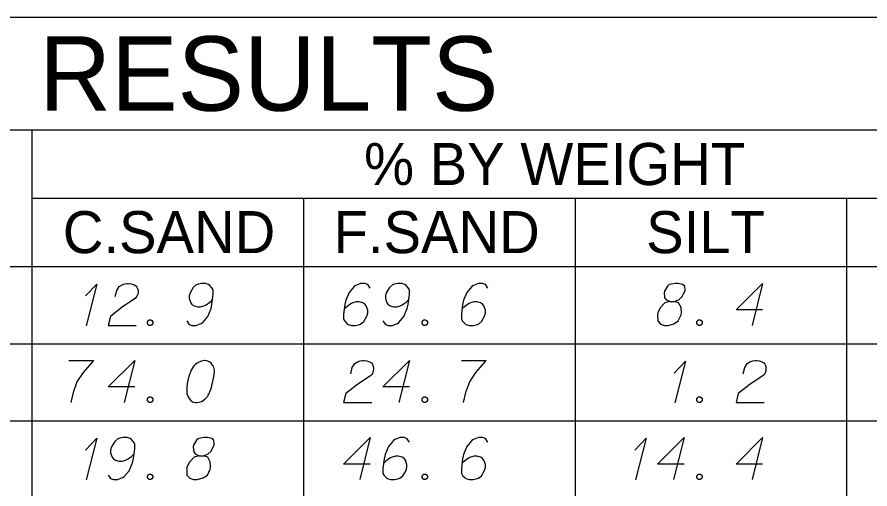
# Model space of a CAD drawing. Extents: x 2074207 to 2076812, y 516372 to 523312.
# Drawn here: x 2076524.4 to 2076621.8, y 518542.6 to 518596.4 of the extents above; entities that cross this region are included whole.
import ezdxf

# ---------------------------------------------------------------- set-up
doc = ezdxf.new("R2010")
doc.units = 0
for name, color, linetype in [('Prop DirtTable_ Soil Test Results - Outline (Major)', 7, 'Continuous'), ('Prop DirtTable_ Soil Test Results - Outline (Minor)', 7, 'Continuous'), ('Prop DirtTable_ Soil Test Results - Tx (Header - Large)', 7, 'Continuous'), ('Prop DirtTable_ Soil Test Results - Tx (Header - Small)', 7, 'Continuous'), ('Prop DirtTable_ Soil Test Results - Tx (Sample Data)', 7, 'Continuous')]:
    doc.layers.add(name, color=color, linetype=linetype)

msp = doc.modelspace()

# ---------------------------------------------------------------- linework, layer by layer
at = {"layer": 'Prop DirtTable_ Soil Test Results - Outline (Major)'}
for p, q in [((2076260.609, 518596.417), (2076811.903, 518596.417)), ((2076260.609, 518567.932), (2076811.903, 518567.932)), ((2076260.609, 518567.932), (2076811.903, 518567.932))]:
    msp.add_line(p, q, dxfattribs=at)
at = {"layer": 'Prop DirtTable_ Soil Test Results - Outline (Minor)'}
for p, q in [((2076260.609, 518583.532), (2076811.903, 518583.532)), ((2076526.074, 518583.532), (2076526.074, 518559.132)), ((2076526.074, 518575.732), (2076731.93, 518575.732)), ((2076557.094, 518575.732), (2076557.094, 518559.132)), ((2076588.114, 518575.732), (2076588.114, 518559.132)), ((2076619.134, 518559.132), (2076619.134, 518575.732)), ((2076260.609, 518559.132), (2076811.903, 518559.132)), ((2076260.609, 518559.132), (2076811.903, 518559.132)), ((2076526.074, 518559.132), (2076526.074, 518550.332)), ((2076557.094, 518559.132), (2076557.094, 518550.332)), ((2076588.114, 518559.132), (2076588.114, 518550.332)), ((2076619.134, 518550.332), (2076619.134, 518559.132)), ((2076260.609, 518550.332), (2076811.903, 518550.332)), ((2076260.609, 518550.332), (2076811.903, 518550.332)), ((2076526.074, 518550.332), (2076526.074, 518541.532)), ((2076557.094, 518550.332), (2076557.094, 518541.532)), ((2076588.114, 518550.332), (2076588.114, 518541.532)), ((2076619.134, 518541.532), (2076619.134, 518550.332))]:
    msp.add_line(p, q, dxfattribs=at)
at = {"layer": 'Prop DirtTable_ Soil Test Results - Tx (Sample Data)'}
for points in [[(2076535.607, 518564.504), (2076535.783, 518565.222), (2076536.066, 518565.675), (2076536.383, 518565.864), (2076536.7, 518565.978), (2076536.947, 518566.016), (2076537.124, 518566.016), (2076537.441, 518565.978), (2076537.653, 518565.902), (2076537.759, 518565.864), (2076537.97, 518565.751), (2076538.076, 518565.6), (2076538.147, 518565.449), (2076538.182, 518565.335), (2076538.217, 518565.184), (2076538.217, 518564.995), (2076538.182, 518564.806), (2076538.147, 518564.693), (2076538.076, 518564.542), (2076537.97, 518564.39), (2076537.865, 518564.277), (2076536.418, 518563.332), (2076535.043, 518562.236), (2076534.796, 518561.216), (2076538.006, 518561.216)], [(2076543.756, 518561.745), (2076544.038, 518561.329), (2076544.355, 518561.216), (2076544.849, 518561.216), (2076545.202, 518561.367), (2076545.414, 518561.442), (2076545.59, 518561.556), (2076546.154, 518562.236), (2076546.542, 518563.143), (2076546.648, 518563.634), (2076546.789, 518564.731), (2076546.789, 518565.297), (2076546.648, 518565.524), (2076546.366, 518565.827), (2076546.26, 518565.902), (2076545.907, 518566.016), (2076545.449, 518566.016), (2076545.096, 518565.94), (2076544.849, 518565.864), (2076544.496, 518565.562), (2076544.144, 518564.957), (2076544.038, 518564.579), (2076544.038, 518564.277), (2076544.214, 518563.786), (2076544.355, 518563.597), (2076544.602, 518563.445), (2076545.026, 518563.332), (2076545.343, 518563.332), (2076545.731, 518563.445), (2076545.978, 518563.559), (2076546.401, 518563.861), (2076546.613, 518564.05), (2076546.719, 518564.164)], [(2076564.709, 518565.486), (2076564.427, 518565.902), (2076564.11, 518566.016), (2076563.616, 518566.016), (2076563.263, 518565.864), (2076563.051, 518565.789), (2076562.875, 518565.675), (2076562.311, 518564.995), (2076561.923, 518564.088), (2076561.817, 518563.597), (2076561.676, 518562.501), (2076561.676, 518561.934), (2076561.817, 518561.707), (2076562.099, 518561.405), (2076562.205, 518561.329), (2076562.558, 518561.216), (2076563.016, 518561.216), (2076563.369, 518561.291), (2076563.616, 518561.367), (2076563.969, 518561.669), (2076564.321, 518562.274), (2076564.427, 518562.652), (2076564.427, 518562.954), (2076564.251, 518563.445), (2076564.11, 518563.634), (2076563.863, 518563.786), (2076563.439, 518563.899), (2076563.122, 518563.899), (2076562.734, 518563.786), (2076562.487, 518563.672), (2076562.064, 518563.37), (2076561.852, 518563.181), (2076561.746, 518563.068)], [(2076566.156, 518561.745), (2076566.438, 518561.329), (2076566.755, 518561.216), (2076567.249, 518561.216), (2076567.602, 518561.367), (2076567.814, 518561.442), (2076567.99, 518561.556), (2076568.554, 518562.236), (2076568.942, 518563.143), (2076569.048, 518563.634), (2076569.189, 518564.731), (2076569.189, 518565.297), (2076569.048, 518565.524), (2076568.766, 518565.827), (2076568.66, 518565.902), (2076568.307, 518566.016), (2076567.849, 518566.016), (2076567.496, 518565.94), (2076567.249, 518565.864), (2076566.896, 518565.562), (2076566.544, 518564.957), (2076566.438, 518564.579), (2076566.438, 518564.277), (2076566.614, 518563.786), (2076566.755, 518563.597), (2076567.002, 518563.445), (2076567.426, 518563.332), (2076567.743, 518563.332), (2076568.131, 518563.445), (2076568.378, 518563.559), (2076568.801, 518563.861), (2076569.013, 518564.05), (2076569.119, 518564.164)], [(2076578.149, 518565.486), (2076577.867, 518565.902), (2076577.55, 518566.016), (2076577.056, 518566.016), (2076576.703, 518565.864), (2076576.491, 518565.789), (2076576.315, 518565.675), (2076575.751, 518564.995), (2076575.363, 518564.088), (2076575.257, 518563.597), (2076575.116, 518562.501), (2076575.116, 518561.934), (2076575.257, 518561.707), (2076575.539, 518561.405), (2076575.645, 518561.329), (2076575.998, 518561.216), (2076576.456, 518561.216), (2076576.809, 518561.291), (2076577.056, 518561.367), (2076577.409, 518561.669), (2076577.761, 518562.274), (2076577.867, 518562.652), (2076577.867, 518562.954), (2076577.691, 518563.445), (2076577.55, 518563.634), (2076577.303, 518563.786), (2076576.879, 518563.899), (2076576.562, 518563.899), (2076576.174, 518563.786), (2076575.927, 518563.672), (2076575.504, 518563.37), (2076575.292, 518563.181), (2076575.186, 518563.068)], [(2076598.927, 518563.937), (2076599.42, 518563.937), (2076599.562, 518563.975), (2076599.985, 518564.164), (2076600.302, 518564.466), (2076600.655, 518565.184), (2076600.62, 518565.713), (2076600.373, 518565.902), (2076599.879, 518566.016), (2076599.526, 518566.016), (2076598.856, 518565.902), (2076598.644, 518565.713), (2076598.292, 518565.146), (2076598.256, 518564.957), (2076598.327, 518564.39), (2076598.468, 518564.164), (2076598.927, 518563.937), (2076598.362, 518563.786), (2076597.833, 518563.219), (2076597.551, 518562.652), (2076597.516, 518562.463), (2076597.551, 518561.745), (2076597.868, 518561.367), (2076598.292, 518561.216), (2076598.715, 518561.216), (2076599.385, 518561.405), (2076599.879, 518561.745), (2076600.197, 518562.425), (2076600.232, 518562.652), (2076600.197, 518563.256), (2076599.914, 518563.786), (2076599.42, 518563.937)], [(2076609.509, 518562.992), (2076606.476, 518562.992), (2076609.509, 518566.016), (2076608.31, 518561.216)], [(2076532.22, 518564.579), (2076533.49, 518565.94), (2076532.291, 518561.178)], [(2076539.487, 518561.858), (2076539.664, 518561.858), (2076539.769, 518561.782), (2076539.875, 518561.631), (2076539.875, 518561.442), (2076539.769, 518561.291), (2076539.664, 518561.216), (2076539.487, 518561.216), (2076539.381, 518561.291), (2076539.276, 518561.442), (2076539.276, 518561.631), (2076539.381, 518561.782), (2076539.487, 518561.858)], [(2076570.847, 518561.858), (2076571.024, 518561.858), (2076571.129, 518561.782), (2076571.235, 518561.631), (2076571.235, 518561.442), (2076571.129, 518561.291), (2076571.024, 518561.216), (2076570.847, 518561.216), (2076570.741, 518561.291), (2076570.636, 518561.442), (2076570.636, 518561.631), (2076570.741, 518561.782), (2076570.847, 518561.858)], [(2076602.207, 518561.858), (2076602.384, 518561.858), (2076602.489, 518561.782), (2076602.595, 518561.631), (2076602.595, 518561.442), (2076602.489, 518561.291), (2076602.384, 518561.216), (2076602.207, 518561.216), (2076602.101, 518561.291), (2076601.996, 518561.442), (2076601.996, 518561.631), (2076602.101, 518561.782), (2076602.207, 518561.858)], [(2076530.316, 518557.216), (2076533.138, 518557.216), (2076532.961, 518557.027), (2076531.938, 518555.855), (2076531.233, 518554.797), (2076530.809, 518553.549), (2076530.527, 518552.416)], [(2076537.829, 518554.192), (2076534.796, 518554.192), (2076537.829, 518557.216), (2076536.63, 518552.416)], [(2076545.872, 518557.216), (2076545.802, 518557.216), (2076545.59, 518557.178), (2076545.449, 518557.14), (2076545.343, 518557.102), (2076545.167, 518557.027), (2076544.955, 518556.913), (2076544.779, 518556.8), (2076544.602, 518556.649), (2076544.496, 518556.497), (2076544.391, 518556.308), (2076544.285, 518556.119), (2076544.179, 518555.893), (2076544.108, 518555.742), (2076544.038, 518555.515), (2076543.932, 518555.137), (2076543.826, 518554.57), (2076543.756, 518554.116), (2076543.756, 518553.701), (2076543.791, 518553.398), (2076543.932, 518553.058), (2076544.038, 518552.869), (2076544.214, 518552.642), (2076544.426, 518552.491), (2076544.532, 518552.453), (2076544.743, 518552.416), (2076544.92, 518552.416), (2076545.202, 518552.453), (2076545.449, 518552.529), (2076545.625, 518552.642), (2076545.872, 518552.831), (2076545.978, 518552.945), (2076546.119, 518553.096), (2076546.225, 518553.247), (2076546.295, 518553.36), (2076546.366, 518553.549), (2076546.401, 518553.625), (2076546.472, 518553.814), (2076546.542, 518554.041), (2076546.613, 518554.268), (2076546.648, 518554.419), (2076546.683, 518554.532), (2076546.719, 518554.683), (2076546.789, 518555.023), (2076546.825, 518555.212), (2076546.86, 518555.401), (2076546.895, 518555.666), (2076546.93, 518556.006), (2076546.93, 518556.119), (2076546.895, 518556.271), (2076546.86, 518556.422), (2076546.754, 518556.649), (2076546.648, 518556.8), (2076546.542, 518556.913), (2076546.401, 518557.027), (2076546.26, 518557.102), (2076546.154, 518557.14), (2076546.049, 518557.178), (2076545.872, 518557.216)], [(2076562.487, 518555.704), (2076562.663, 518556.422), (2076562.946, 518556.875), (2076563.263, 518557.064), (2076563.58, 518557.178), (2076563.827, 518557.216), (2076564.004, 518557.216), (2076564.321, 518557.178), (2076564.533, 518557.102), (2076564.639, 518557.064), (2076564.85, 518556.951), (2076564.956, 518556.8), (2076565.027, 518556.649), (2076565.062, 518556.535), (2076565.097, 518556.384), (2076565.097, 518556.195), (2076565.062, 518556.006), (2076565.027, 518555.893), (2076564.956, 518555.742), (2076564.85, 518555.59), (2076564.745, 518555.477), (2076563.298, 518554.532), (2076561.923, 518553.436), (2076561.676, 518552.416), (2076564.886, 518552.416)], [(2076569.189, 518554.192), (2076566.156, 518554.192), (2076569.189, 518557.216), (2076567.99, 518552.416)], [(2076575.116, 518557.216), (2076577.938, 518557.216), (2076577.761, 518557.027), (2076576.738, 518555.855), (2076576.033, 518554.797), (2076575.609, 518553.549), (2076575.327, 518552.416)], [(2076607.287, 518555.704), (2076607.463, 518556.422), (2076607.746, 518556.875), (2076608.063, 518557.064), (2076608.38, 518557.178), (2076608.627, 518557.216), (2076608.804, 518557.216), (2076609.121, 518557.178), (2076609.333, 518557.102), (2076609.439, 518557.064), (2076609.65, 518556.951), (2076609.756, 518556.8), (2076609.827, 518556.649), (2076609.862, 518556.535), (2076609.897, 518556.384), (2076609.897, 518556.195), (2076609.862, 518556.006), (2076609.827, 518555.893), (2076609.756, 518555.742), (2076609.65, 518555.59), (2076609.545, 518555.477), (2076608.098, 518554.532), (2076606.723, 518553.436), (2076606.476, 518552.416), (2076609.686, 518552.416)], [(2076599.42, 518555.779), (2076600.69, 518557.14), (2076599.491, 518552.378)], [(2076539.487, 518553.058), (2076539.664, 518553.058), (2076539.769, 518552.982), (2076539.875, 518552.831), (2076539.875, 518552.642), (2076539.769, 518552.491), (2076539.664, 518552.416), (2076539.487, 518552.416), (2076539.381, 518552.491), (2076539.276, 518552.642), (2076539.276, 518552.831), (2076539.381, 518552.982), (2076539.487, 518553.058)], [(2076570.847, 518553.058), (2076571.024, 518553.058), (2076571.129, 518552.982), (2076571.235, 518552.831), (2076571.235, 518552.642), (2076571.129, 518552.491), (2076571.024, 518552.416), (2076570.847, 518552.416), (2076570.741, 518552.491), (2076570.636, 518552.642), (2076570.636, 518552.831), (2076570.741, 518552.982), (2076570.847, 518553.058)], [(2076602.207, 518553.058), (2076602.384, 518553.058), (2076602.489, 518552.982), (2076602.595, 518552.831), (2076602.595, 518552.642), (2076602.489, 518552.491), (2076602.384, 518552.416), (2076602.207, 518552.416), (2076602.101, 518552.491), (2076601.996, 518552.642), (2076601.996, 518552.831), (2076602.101, 518552.982), (2076602.207, 518553.058)], [(2076532.22, 518546.979), (2076533.49, 518548.34), (2076532.291, 518543.578)], [(2076534.796, 518544.145), (2076535.078, 518543.729), (2076535.395, 518543.616), (2076535.889, 518543.616), (2076536.242, 518543.767), (2076536.454, 518543.842), (2076536.63, 518543.956), (2076537.194, 518544.636), (2076537.582, 518545.543), (2076537.688, 518546.034), (2076537.829, 518547.131), (2076537.829, 518547.697), (2076537.688, 518547.924), (2076537.406, 518548.227), (2076537.3, 518548.302), (2076536.947, 518548.416), (2076536.489, 518548.416), (2076536.136, 518548.34), (2076535.889, 518548.264), (2076535.536, 518547.962), (2076535.184, 518547.357), (2076535.078, 518546.979), (2076535.078, 518546.677), (2076535.254, 518546.186), (2076535.395, 518545.997), (2076535.642, 518545.845), (2076536.066, 518545.732), (2076536.383, 518545.732), (2076536.771, 518545.845), (2076537.018, 518545.959), (2076537.441, 518546.261), (2076537.653, 518546.45), (2076537.759, 518546.564)], [(2076545.167, 518546.337), (2076545.66, 518546.337), (2076545.802, 518546.375), (2076546.225, 518546.564), (2076546.542, 518546.866), (2076546.895, 518547.584), (2076546.86, 518548.113), (2076546.613, 518548.302), (2076546.119, 518548.416), (2076545.766, 518548.416), (2076545.096, 518548.302), (2076544.884, 518548.113), (2076544.532, 518547.546), (2076544.496, 518547.357), (2076544.567, 518546.79), (2076544.708, 518546.564), (2076545.167, 518546.337), (2076544.602, 518546.186), (2076544.073, 518545.619), (2076543.791, 518545.052), (2076543.756, 518544.863), (2076543.791, 518544.145), (2076544.108, 518543.767), (2076544.532, 518543.616), (2076544.955, 518543.616), (2076545.625, 518543.805), (2076546.119, 518544.145), (2076546.437, 518544.825), (2076546.472, 518545.052), (2076546.437, 518545.656), (2076546.154, 518546.186), (2076545.66, 518546.337)], [(2076564.709, 518545.392), (2076561.676, 518545.392), (2076564.709, 518548.416), (2076563.51, 518543.616)], [(2076569.189, 518547.886), (2076568.907, 518548.302), (2076568.59, 518548.416), (2076568.096, 518548.416), (2076567.743, 518548.264), (2076567.531, 518548.189), (2076567.355, 518548.075), (2076566.791, 518547.395), (2076566.403, 518546.488), (2076566.297, 518545.997), (2076566.156, 518544.901), (2076566.156, 518544.334), (2076566.297, 518544.107), (2076566.579, 518543.805), (2076566.685, 518543.729), (2076567.038, 518543.616), (2076567.496, 518543.616), (2076567.849, 518543.691), (2076568.096, 518543.767), (2076568.449, 518544.069), (2076568.801, 518544.674), (2076568.907, 518545.052), (2076568.907, 518545.354), (2076568.731, 518545.845), (2076568.59, 518546.034), (2076568.343, 518546.186), (2076567.919, 518546.299), (2076567.602, 518546.299), (2076567.214, 518546.186), (2076566.967, 518546.072), (2076566.544, 518545.77), (2076566.332, 518545.581), (2076566.226, 518545.468)], [(2076578.149, 518547.886), (2076577.867, 518548.302), (2076577.55, 518548.416), (2076577.056, 518548.416), (2076576.703, 518548.264), (2076576.491, 518548.189), (2076576.315, 518548.075), (2076575.751, 518547.395), (2076575.363, 518546.488), (2076575.257, 518545.997), (2076575.116, 518544.901), (2076575.116, 518544.334), (2076575.257, 518544.107), (2076575.539, 518543.805), (2076575.645, 518543.729), (2076575.998, 518543.616), (2076576.456, 518543.616), (2076576.809, 518543.691), (2076577.056, 518543.767), (2076577.409, 518544.069), (2076577.761, 518544.674), (2076577.867, 518545.052), (2076577.867, 518545.354), (2076577.691, 518545.845), (2076577.55, 518546.034), (2076577.303, 518546.186), (2076576.879, 518546.299), (2076576.562, 518546.299), (2076576.174, 518546.186), (2076575.927, 518546.072), (2076575.504, 518545.77), (2076575.292, 518545.581), (2076575.186, 518545.468)], [(2076594.94, 518546.979), (2076596.21, 518548.34), (2076595.011, 518543.578)], [(2076600.549, 518545.392), (2076597.516, 518545.392), (2076600.549, 518548.416), (2076599.35, 518543.616)], [(2076609.509, 518545.392), (2076606.476, 518545.392), (2076609.509, 518548.416), (2076608.31, 518543.616)], [(2076539.487, 518544.258), (2076539.664, 518544.258), (2076539.769, 518544.182), (2076539.875, 518544.031), (2076539.875, 518543.842), (2076539.769, 518543.691), (2076539.664, 518543.616), (2076539.487, 518543.616), (2076539.381, 518543.691), (2076539.276, 518543.842), (2076539.276, 518544.031), (2076539.381, 518544.182), (2076539.487, 518544.258)], [(2076570.847, 518544.258), (2076571.024, 518544.258), (2076571.129, 518544.182), (2076571.235, 518544.031), (2076571.235, 518543.842), (2076571.129, 518543.691), (2076571.024, 518543.616), (2076570.847, 518543.616), (2076570.741, 518543.691), (2076570.636, 518543.842), (2076570.636, 518544.031), (2076570.741, 518544.182), (2076570.847, 518544.258)], [(2076602.207, 518544.258), (2076602.384, 518544.258), (2076602.489, 518544.182), (2076602.595, 518544.031), (2076602.595, 518543.842), (2076602.489, 518543.691), (2076602.384, 518543.616), (2076602.207, 518543.616), (2076602.101, 518543.691), (2076601.996, 518543.842), (2076601.996, 518544.031), (2076602.101, 518544.182), (2076602.207, 518544.258)]]:
    msp.add_lwpolyline(points, dxfattribs=at)

# ---------------------------------------------------------------- texts
at = {"layer": 'Prop DirtTable_ Soil Test Results - Tx (Header - Large)'}
msp.add_text('SOIL TEST RESULTS', height=8.50001, dxfattribs=at).set_placement((2076465.656, 518585.724))
at = {"layer": 'Prop DirtTable_ Soil Test Results - Tx (Header - Small)'}
for s, height, p in [('% BY WEIGHT', 4.79998, (2076564.009, 518577.242)), ('C.SAND', 4.8, (2076529.618, 518569.467)), ('F.SAND', 4.8, (2076560.529, 518569.467)), ('SILT', 4.8, (2076596.215, 518569.467))]:
    msp.add_text(s, height=height, dxfattribs=at).set_placement(p)

doc.saveas('drawing.dxf')
